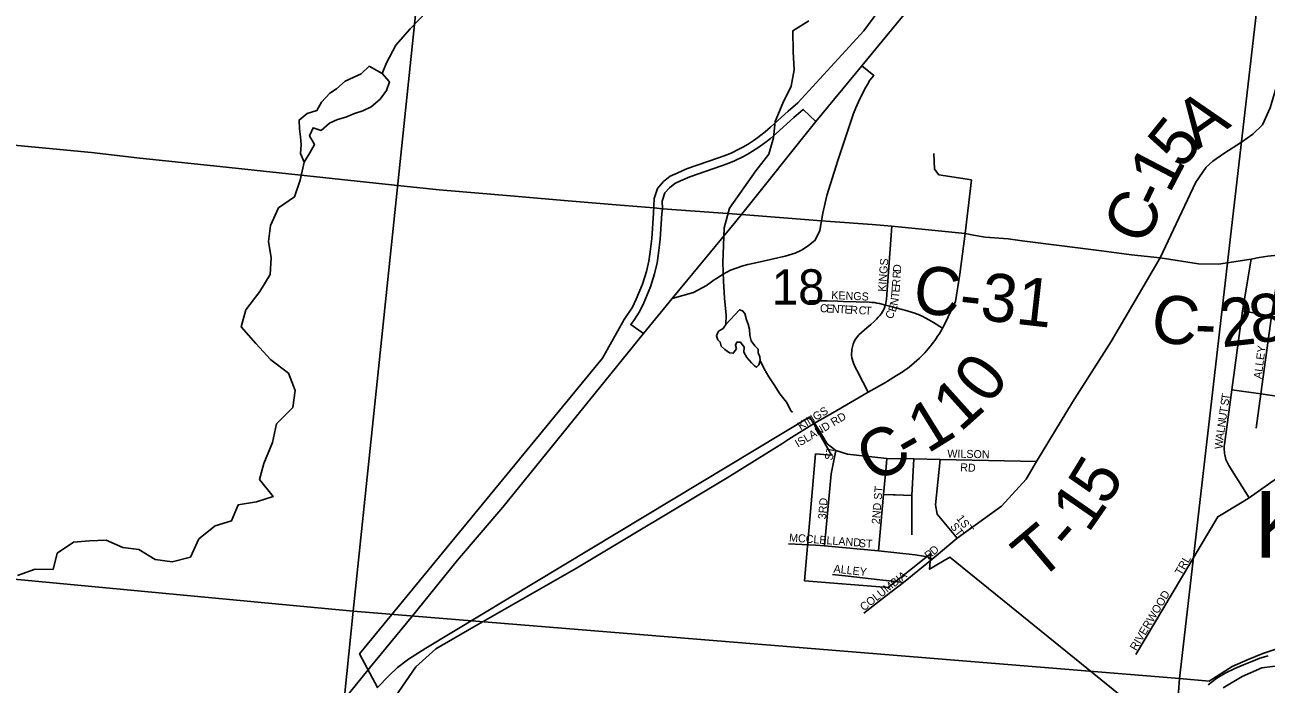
# Model space of a CAD drawing. Extents: x 1310247 to 1664935, y 284496 to 704931.
# Drawn here: x 1465477 to 1473230, y 496402 to 500519 of the extents above; entities that cross this region are included whole.
import ezdxf

# ---------------------------------------------------------------- set-up
doc = ezdxf.new("R2010")
doc.units = 0
for name, color, linetype in [('GM_P_State_Location', 7, 'Continuous'), ('GM_X_Adjacent_County', 7, 'Continuous'), ('GM_X_City_Street', 7, 'Continuous'), ('GM_X_Corporation_Text', 7, 'Continuous'), ('GM_X_County', 7, 'Continuous'), ('GM_X_County_Road_Text', 7, 'Continuous'), ('GM_X_County_Subdivision_Text', 7, 'Continuous'), ('GM_X_Interstate_Route', 7, 'Continuous'), ('GM_X_Interstate_Shield', 7, 'Continuous'), ('GM_X_Major_Lake_Text', 7, 'Continuous'), ('GM_X_Minor_River', 7, 'Continuous'), ('GM_X_Minor_River_Text', 7, 'Continuous'), ('GM_X_Rail_Line', 7, 'Continuous'), ('GM_X_State_Location', 7, 'Continuous'), ('GM_X_State_Shield', 7, 'Continuous'), ('GM_X_Township_Road', 7, 'Continuous'), ('GM_X_Township_Subdivision', 7, 'Continuous'), ('GM_X_Township_Subdivision_Text', 7, 'Continuous'), ('GM_X_Township_Text', 7, 'Continuous'), ('GM_X_US_Location', 7, 'Continuous'), ('GM_X_US_Route', 7, 'Continuous')]:
    doc.layers.add(name, color=color, linetype=linetype)

msp = doc.modelspace()

# ---------------------------------------------------------------- linework, layer by layer
at = {"layer": 'GM_X_Adjacent_County'}
msp.add_lwpolyline([(1472961.7, 496379.6), (1473080.4, 496450.5), (1473202.1, 496503.4), (1473723.4, 496569.4)], dxfattribs=at)
at = {"layer": 'GM_X_City_Street'}
msp.add_lwpolyline([(1473242.9, 496579.5), (1473190.4, 496564.4), (1473139.9, 496543.2), (1473087.3, 496522.1), (1473034.7, 496499), (1472973.9, 496470), (1472921.2, 496438.9), (1472868.2, 496397.7)], dxfattribs=at)
at = {"layer": 'GM_X_Corporation_Text'}
for points in [[(1470451.4, 499294.6), (1470507.6, 499290.7)], [(1470249.4, 497931.4), (1470408.6, 498031.2), (1470522.6, 498097.1)], [(1468281.5, 496759.2), (1468921.9, 497127), (1469864.2, 497689.9), (1470204.2, 497903.1)], [(1470717.1, 496845), (1470858.4, 496954.9), (1470964.4, 497037.3), (1471142.7, 497181.7), (1471167.8, 497202.6)], [(1471090.4, 497201), (1471114.5, 497197.5), (1471142.7, 497181.7)], [(1471167.8, 497202.6), (1471208.2, 497236)], [(1470915.2, 497042.8), (1470964.4, 497037.3)], [(1467746.6, 496260.3), (1467748.8, 496262.9), (1467918, 496509.4), (1468043.4, 496622.5), (1468281.5, 496759.2)]]:
    msp.add_lwpolyline(points, dxfattribs=at)
at = {"layer": 'GM_X_County'}
for points in [[(1462624, 502004.9), (1462644, 502004.5), (1467873.4, 501515.2), (1468013.1, 501500.4), (1467527.6, 496856.8), (1462164.5, 497362.7)], [(1468013.1, 501500.4), (1473211.9, 500981.8), (1472688.4, 496436.9), (1467527.6, 496856.8)], [(1462164.5, 497362.7), (1467527.6, 496856.8), (1466976.4, 491426.5), (1461654.2, 491877.6), (1462139.6, 497115.2)]]:
    msp.add_lwpolyline(points, close=True, dxfattribs=at)
for points in [[(1473314.2, 496628.3), (1473209.5, 496594.4), (1473116.8, 496556.3), (1473017.9, 496512.3), (1472874.1, 496421.2), (1472688.4, 496436.9), (1473211.9, 500981.8), (1475811.3, 500803.7)], [(1466976.4, 491426.5), (1467527.6, 496856.8), (1472688.4, 496436.9), (1472675.1, 496271.2)]]:
    msp.add_lwpolyline(points, dxfattribs=at)
at = {"layer": 'GM_X_County_Road_Text'}
for points in [[(1472568.1, 499064.6), (1472649.8, 499240.4), (1472790.1, 499537), (1472855.5, 499629.3), (1472896.1, 499667.7), (1472965, 499715.1), (1473074.4, 499787.3), (1473146.6, 499835.8), (1473207.5, 499895.7), (1473253.7, 500000.6), (1473298.8, 500148.4), (1473424.6, 500528.7), (1473479.9, 500773.6), (1473508.9, 500967.1), (1473513.6, 500988.6)], [(1471350.3, 499215.1), (1471388.8, 499551.2)], [(1470507.6, 499290.7), (1470769, 499272.4), (1470890.8, 499261.9), (1471350.3, 499215.1), (1471400.8, 499206.6)], [(1470522.6, 498097.1), (1470743.9, 498225), (1470851.1, 498286.7), (1470865.2, 498294.9), (1470921.4, 498328.5), (1470962.4, 498355.2), (1470975.9, 498364.5), (1470989.1, 498373.9), (1471002.1, 498383.8), (1471014.9, 498393.8), (1471063.8, 498436.8), (1471075.4, 498448.2), (1471086.8, 498459.8), (1471097.9, 498471.7), (1471108.8, 498483.8), (1471119.4, 498496.2), (1471139.8, 498521.5), (1471149.7, 498534.5), (1471159.3, 498547.7), (1471168.6, 498561.1), (1471177.7, 498574.6), (1471186.5, 498588.3), (1471195, 498602.2), (1471203.3, 498616.2), (1471208.1, 498625.3), (1471220.4, 498647.5), (1471289.3, 498791.1), (1471317.2, 498962.2), (1471350.3, 499215.1)], [(1471400.8, 499206.6), (1471474.1, 499194.2), (1471617.9, 499181.8), (1471705.3, 499170.6)], [(1474992.9, 499135.9), (1475003.1, 499199.6), (1474594.6, 499171.1), (1474001.4, 499139.2), (1473621.3, 499117.9), (1473504.1, 499101.9), (1473379.2, 499097.9), (1473322.9, 499082.3), (1473239.5, 499075.2), (1473186.2, 499066.4), (1473136.5, 499055.7), (1472932.2, 499023.7), (1472806.1, 499027.3), (1472568.1, 499064.6)], [(1471705.3, 499170.6), (1472200.5, 499107.2), (1472388.7, 499082.3), (1472568.1, 499064.6)], [(1470204.2, 497903.1), (1470249.4, 497931.4)]]:
    msp.add_lwpolyline(points, dxfattribs=at)
at = {"layer": 'GM_X_County_Subdivision_Text'}
for points in [[(1471208.2, 497236), (1471300.6, 497312.6), (1471575.9, 497513.5), (1471729.8, 497681.6), (1471795.3, 497792.2), (1472019.7, 498162.4), (1472261.1, 498541.6), (1472568.1, 499064.6)], [(1470899.2, 497584), (1470912.1, 497583.5), (1471017.5, 497579.5)]]:
    msp.add_lwpolyline(points, dxfattribs=at)
at = {"layer": 'GM_X_Interstate_Shield'}
for points in [[(1466195.7, 499687.3), (1465893.6, 499720.9), (1465607.8, 499749.2), (1465365.4, 499772.5), (1465196.1, 499788.8)], [(1467825.9, 499514.5), (1466695.7, 499634), (1466256.3, 499680.6), (1466195.7, 499687.3)], [(1468088.8, 499487.2), (1468065.5, 499489.2), (1467825.9, 499514.5)], [(1468510.4, 499451.3), (1468088.8, 499487.2)], [(1469195.4, 499393.2), (1468869.6, 499420.7), (1468510.4, 499451.3)], [(1469300.8, 499384.3), (1469195.4, 499393.2)], [(1469406.1, 499375.4), (1469300.8, 499384.3)], [(1469953.7, 499335.3), (1469458.8, 499371), (1469406.1, 499375.4)], [(1470451.4, 499294.6), (1469953.7, 499335.3)], [(1469992.8, 499021.5), (1470042.1, 499033), (1470224.6, 499074.3), (1470287.4, 499092.9), (1470327.3, 499112.8), (1470368.6, 499138.5), (1470412.9, 499174.1), (1470442.8, 499235.1), (1470451.4, 499294.6)], [(1469782.6, 498926.3), (1469796.7, 498936.1), (1469838.1, 498961.8), (1469883.2, 498986.2), (1469962, 499014.3), (1469992.8, 499021.5)], [(1469519.7, 498809.6), (1469653.6, 498847.5), (1469734.6, 498890.8), (1469766.2, 498914.9), (1469782.6, 498926.3)]]:
    msp.add_lwpolyline(points, dxfattribs=at)
at = {"layer": 'GM_X_Major_Lake_Text'}
msp.add_lwpolyline([(1471224.1, 501173.5), (1470716, 500481.6), (1470304, 500031.6), (1470244.1, 499980.4), (1470134.4, 499880.8), (1470099.8, 499850.6), (1470073.5, 499829.5), (1470053.9, 499814.8), (1470025.1, 499794.7), (1469993.8, 499774.5), (1469961.7, 499755.7), (1469936.6, 499742.1), (1469887.2, 499718.3), (1469844.8, 499700.6), (1469810.1, 499687.9), (1469609.9, 499618.9), (1469550.3, 499592.9), (1469508, 499574.8), (1469466.5, 499540.4), (1469427.8, 499497.9), (1469407.2, 499434.3), (1469403.1, 499343.9), (1469393.1, 499185.1), (1469383.1, 499101.1), (1469373.3, 499043), (1469358.6, 498978.4), (1469335, 498900.6), (1469294.6, 498805.6), (1469271.5, 498757.1), (1469219.2, 498680.1), (1469084.8, 498437.2), (1467567.1, 496591.3), (1467679.5, 496380.6), (1467749.4, 496452.9), (1467805.3, 496505.1), (1467872.1, 496558.2), (1467981.6, 496627.1), (1470380.1, 498071.2), (1470514.4, 497831.5), (1470415.8, 497840.1), (1470346.4, 497047.1), (1470868.9, 497004.6), (1471136.2, 497218.8), (1471127, 497120), (1471253.3, 497194.9), (1472603.1, 496101.8)], dxfattribs=at)
at = {"layer": 'GM_X_Minor_River'}
for points in [[(1467423.8, 500119.2), (1467381.1, 500091.9), (1467329.9, 500036.6), (1467300.9, 499985), (1467240.3, 499966), (1467189.4, 499924.8), (1467192.4, 499870.5), (1467199.5, 499820.1), (1467202.6, 499769.9), (1467197.6, 499715.7), (1467220.7, 499661.1), (1467255.9, 499720.7), (1467285, 499772.3), (1467255.8, 499825.1), (1467276.8, 499876.9), (1467328.7, 499859.9), (1467379.7, 499905.1), (1467430.3, 499928.3), (1467480.8, 499943.4), (1467535.4, 499964.5), (1467587.9, 499981.6), (1467640.5, 500006.7), (1467695.6, 500055.9), (1467736.7, 500109.3), (1467753.8, 500163.2), (1467708.5, 500214.3), (1467627.1, 500260)], [(1467627.1, 500260), (1467578, 500212.7), (1467527.4, 500189.6), (1467476.8, 500166.4), (1467423.8, 500119.2)], [(1470057.5, 498471), (1470055.9, 498493.1), (1470036.2, 498515.6), (1470012.7, 498546.2), (1470005.3, 498578.4), (1470002, 498618.7), (1469994.5, 498650.9), (1469985, 498677.2), (1469973.6, 498715.6), (1469959.9, 498733.9), (1469940, 498740.3), (1469854, 498647.6)], [(1469854, 498647.6), (1469837.5, 498623.8), (1469809.1, 498606.2), (1469796.5, 498576.3), (1469804.1, 498552.1), (1469819.9, 498537.7), (1469825.4, 498513.5), (1469849.1, 498491), (1469876.9, 498470.4), (1469900.9, 498467.9), (1469921.5, 498495.6), (1469915.9, 498517.8), (1469924.2, 498537.8), (1469946.3, 498537.4), (1469969.9, 498506.8), (1469967.3, 498474.7), (1469986.7, 498442.2), (1470014.2, 498407.5), (1470034, 498389.1), (1470045.8, 498380.8), (1470060.2, 498396.6), (1470068.7, 498422.6), (1470067.1, 498446.7), (1470057.5, 498471)]]:
    msp.add_lwpolyline(points, dxfattribs=at)
at = {"layer": 'GM_X_Minor_River_Text'}
for points in [[(1467986.5, 500600.3), (1467884.2, 500494.1), (1467793.9, 500391.9), (1467735.8, 500280.8), (1467708.5, 500214.3)], [(1470374.2, 500544.2), (1470273.8, 500482), (1470275.8, 500351.7), (1470281.8, 500237.5), (1470263.8, 500135.3), (1470211.6, 500031), (1470163.4, 499914.8), (1470153.4, 499812.5), (1470123.3, 499712.3), (1470043, 499608.1), (1469878.5, 499373.6), (1469844.4, 499251.3), (1469840.4, 499141.1), (1469836.3, 499034.8), (1469840.3, 498918.6), (1469846.4, 498812.3), (1469856.4, 498706.1), (1469854, 498647.6)], [(1467220.7, 499661.1), (1467195.9, 499550), (1467161.8, 499445.8), (1467061.5, 499375.6), (1467011.3, 499265.4), (1466999.3, 499165.2), (1467015.3, 499065), (1467009.3, 498960.7), (1466945.1, 498854.5), (1466856.8, 498740.2), (1466828.7, 498634), (1466919, 498529.8), (1467013.3, 498427.5), (1467123.6, 498343.3), (1467165.8, 498235.1), (1467149.7, 498128.9), (1467049.4, 498026.6), (1467023.3, 497910.4), (1466969.1, 497780.1), (1466943, 497679.9), (1467027.3, 497573.6), (1466922.9, 497539.6), (1466808.6, 497521.5), (1466768.4, 497421.3), (1466666.1, 497391.2), (1466563.8, 497309.1), (1466511.6, 497194.8), (1466397.2, 497166.8), (1466290.9, 497180.8), (1466188.6, 497242.9), (1466088.3, 497255), (1465985.9, 497301.1), (1465881.6, 497297.1), (1465781.3, 497289), (1465679, 497218.9), (1465652.9, 497118.7), (1465542.5, 497120.7), (1465432.2, 497080.6)], [(1470068.7, 498422.6), (1470093.9, 498371.9), (1470123.1, 498321.1), (1470156.2, 498270.3), (1470191.4, 498215.4), (1470234.6, 498162.4), (1470263.7, 498107.6), (1470271.6, 498101.4)]]:
    msp.add_lwpolyline(points, dxfattribs=at)
at = {"layer": 'GM_X_State_Location'}
for points in [[(1470743.9, 498225), (1470709.8, 498290.8), (1470672.7, 498362.4), (1470665.4, 498377.1), (1470658.3, 498392), (1470652, 498407.2), (1470642.6, 498439.2), (1470640.7, 498456.5), (1470642, 498491.3), (1470645.2, 498508.5), (1470650, 498525.3), (1470656.5, 498541.4), (1470664.6, 498556.7), (1470685.7, 498583.4), (1470701.8, 498597.4), (1470735, 498626.5), (1470747.4, 498637.1), (1470759.8, 498647.8), (1470784.3, 498669.6), (1470796, 498680.9), (1470807.1, 498692.6), (1470817.5, 498704.7), (1470827, 498717.4), (1470835.5, 498730.7), (1470842.8, 498744.7), (1470848.5, 498759.4), (1470851.3, 498769.1), (1470858.2, 498806.1), (1470890.8, 499261.9)], [(1473122.9, 497565.4), (1472996.5, 497767.6), (1472989.9, 497779.4), (1472983.8, 497792.2), (1472978.6, 497805.5), (1472975.5, 497815), (1472971, 497833.6), (1472969.5, 497842.6), (1472968.3, 497852.7), (1472967.5, 497865.7), (1472967.4, 497875.7), (1472967.9, 497886.4), (1472969.2, 497898.3), (1473014.4, 498239.4), (1473081.5, 498732.9), (1473136.5, 499055.7)], [(1473322.9, 499082.3), (1473262.1, 498700.5), (1473196.3, 498214.9), (1473166, 498001)], [(1470373.5, 498796.6), (1470488.2, 498794.8), (1470553.8, 498793.2), (1470586.7, 498792.5), (1470750.2, 498787.6), (1470766.4, 498786.2), (1470782.5, 498784.2), (1470798.5, 498781.5), (1470814.4, 498778.4), (1470851.3, 498769.1), (1470877.8, 498762.4), (1470957, 498741), (1470972.8, 498736.6), (1471035.3, 498717.7), (1471050.6, 498712.3), (1471058.1, 498709.3), (1471065.6, 498706.3), (1471080.4, 498699.8), (1471123.2, 498676.6), (1471137.2, 498668.1), (1471151, 498659.4), (1471208.1, 498625.3)], [(1474874.8, 498485.1), (1474501.2, 498523.3), (1474340.8, 498553.6), (1474130.4, 498578.6), (1474032.4, 498596.4), (1473955.7, 498610.7), (1473788.2, 498626.7), (1473606.3, 498648.1), (1473435.2, 498671.3), (1473335.4, 498685.6), (1473262.1, 498700.5), (1473081.5, 498732.9)], [(1473014.4, 498239.4), (1473196.3, 498214.9), (1473365.7, 498190), (1473584.9, 498163.2), (1473691.9, 498144)], [(1470408.6, 498031.2), (1470453.7, 497958.1), (1470488.7, 497902.8), (1470541.7, 497861), (1470615, 497838.5), (1470860.4, 497811.4), (1471028.2, 497808.6), (1471194, 497805.8), (1471795.3, 497792.2)], [(1470472.1, 497266.4), (1470512.7, 497715.5), (1470541.7, 497861)], [(1470855.6, 497759), (1470860.4, 497811.4)], [(1471017.5, 497579.5), (1471028.2, 497808.6)], [(1471300.6, 497312.6), (1471174.9, 497463.2), (1471164.5, 497521.7), (1471194, 497805.8)], [(1470808.2, 497234.8), (1470840, 497586.3), (1470855.6, 497759)], [(1472415.9, 496587), (1472928, 497446.9), (1473089.3, 497543.8), (1473122.9, 497565.4), (1473328.5, 497711), (1473441.3, 497742.6), (1473558.6, 497756.1), (1474170, 497787.7)], [(1470840, 497586.3), (1470899.2, 497584)], [(1470245.6, 497278.2), (1470415.1, 497269.3)], [(1470415.1, 497269.3), (1470472.1, 497266.4), (1470808.2, 497234.8), (1471036.7, 497208.8), (1471090.4, 497201)], [(1470521.3, 497087.2), (1470619.8, 497076.1)], [(1470619.8, 497076.1), (1470816.7, 497053.9)], [(1470816.7, 497053.9), (1470915.2, 497042.8)]]:
    msp.add_lwpolyline(points, dxfattribs=at)
at = {"layer": 'GM_X_State_Shield'}
for points in [[(1469917.5, 499291.5), (1469953.7, 499335.3), (1470416.9, 499915.3), (1470703.6, 500262.8), (1471348.5, 501044.9)], [(1469519.7, 498809.6), (1469917.5, 499291.5)], [(1467619.7, 496489.3), (1467636.5, 496510), (1467889.2, 496818.4), (1468179.4, 497176.3), (1468462.2, 497507.2), (1469340.8, 498591.2), (1469519.7, 498809.6)], [(1464699.8, 492304.9), (1464709.6, 492327.3), (1464829.9, 492563.4), (1464966.8, 492825.1), (1465124.7, 493119.9), (1465260.1, 493374.1), (1465395.5, 493607.2), (1465548.9, 493849.4), (1465706.8, 494072), (1465840.7, 494263), (1466015.1, 494506.6), (1466222.7, 494778.9), (1466425.7, 495024), (1466696.5, 495363.9), (1466899.5, 495604.6), (1467161.2, 495929.5), (1467406.4, 496227.3), (1467619.7, 496489.3)]]:
    msp.add_lwpolyline(points, dxfattribs=at)
at = {"layer": 'GM_X_Township_Subdivision_Text'}
msp.add_lwpolyline([(1471016.6, 497334.2), (1471017.5, 497579.5)], dxfattribs=at)
at = {"layer": 'GM_X_Township_Text'}
msp.add_lwpolyline([(1471388.8, 499551.2), (1471184.6, 499583.2), (1471157.9, 499616.9), (1471154.4, 499716.4)], dxfattribs=at)
at = {"layer": 'GM_X_US_Route'}
for points in [[(1470451.4, 499294.6), (1470459.9, 499343.9), (1470486, 499453.4), (1470555.2, 499672.9), (1470652.8, 499965.7), (1470667, 500001.7), (1470683.2, 500039), (1470695.2, 500064.4), (1470711.6, 500097), (1470723.7, 500119.5), (1470739.4, 500147), (1470755, 500172.9), (1470778.3, 500203.5), (1470703.6, 500262.8)], [(1470416.9, 499915.3), (1470338.3, 499991.4), (1470279, 499940.8), (1470169.5, 499841.4), (1470133.7, 499810.1), (1470105.8, 499787.8), (1470084.9, 499772.1), (1470054.6, 499750.9), (1470021.5, 499729.5), (1469987.6, 499709.7), (1469960.7, 499695.1), (1469908.8, 499670.1), (1469864.1, 499651.4), (1469827.8, 499638.1), (1469629.1, 499569.7), (1469571.3, 499544.4), (1469535.8, 499529.3), (1469503, 499502.2), (1469474.5, 499470.8), (1469457.4, 499418), (1469458.8, 499371)], [(1469458.8, 499371), (1469455.8, 499340.6), (1469445.7, 499180.3), (1469435.4, 499093.6), (1469425.1, 499032.7), (1469409.6, 498964.9), (1469384.8, 498882.5), (1469342.7, 498783.9), (1469317.8, 498731.5), (1469280.9, 498673.2), (1469260.8, 498647.5), (1469340.8, 498591.2)]]:
    msp.add_lwpolyline(points, dxfattribs=at)

# ---------------------------------------------------------------- texts
at = {"layer": 'GM_P_State_Location'}
for s, rotation, p in [('KINGS', 85.9166, (1470854.5, 498851.2)), ('R', 85.91611, (1470945.4, 498934.6)), ('D', 85.90971, (1470948.2, 498974.1)), ('E', 85.69577, (1470939, 498846.6)), ('R', 85.90234, (1470941.6, 498881.9)), ('KENGS', 357.50507, (1470512.6, 498807.2)), ('N', 79.95509, (1470927.4, 498762.8)), ('T', 84.7719, (1470935.7, 498810.7)), ('C', 356.86597, (1470441.6, 498725.7)), ('E', 356.85654, (1470481.2, 498723.5)), ('N', 356.87403, (1470516.4, 498721.6)), ('T', 356.85654, (1470560.3, 498719.2)), ('E', 356.86055, (1470595.4, 498717.3)), ('R', 356.86757, (1470630.6, 498715.3)), ('C', 356.96227, (1470683.4, 498712.4)), ('T', 357.47996, (1470723.4, 498710.3)), ('C', 58.14907, (1470888.2, 498676.4)), ('E', 71.91339, (1470914.6, 498721.9)), ('ALLEY', 82.56818, (1473200.3, 498306.1)), ('S', 81.55115, (1472992.8, 498137.8)), ('T', 81.52597, (1472998, 498172.7)), ('T', 81.55115, (1472985.7, 498089.9)), ('N', 81.55682, (1472972.8, 498002.9)), ('U', 81.53299, (1472979.2, 498046.4)), ('A', 82.03991, (1472961.5, 497924.6)), ('L', 81.52597, (1472967.6, 497968)), ('ST', 78.69566, (1470520.2, 497796.4)), ('W', 85.9611, (1472957.6, 497868.4)), ('WILSON', 358.93969, (1471238, 497817.2)), ('RD', 356.98842, (1471317.5, 497732.2)), ('2ND ST', 85.13322, (1470814.9, 497399.4)), ('3RD', 85.59486, (1470480.5, 497430.1)), ('ST', 307.56291, (1471253.6, 497386.3)), ('1ST', 307.87247, (1471292, 497435.8)), ('MCCLELLAND', 355.78599, (1470248.6, 497293.5)), ('ST', 356.42537, (1470684, 497258.4)), ('TRL', 60.52191, (1472699.3, 497077.6)), ('ALLEY', 353.79543, (1470526, 497099.3)), ('RIVERWOOD', 59.49992, (1472417.7, 496607))]:
    msp.add_text(s, height=50, rotation=rotation, dxfattribs=at).set_placement(p)
at = {"layer": 'GM_X_Interstate_Route'}
msp.add_text('Kings', height=417, rotation=0.00001, dxfattribs=at).set_placement((1473156.2, 497191.5))
at = {"layer": 'GM_X_Rail_Line'}
for s, rotation, p in [('KINGS', 31.42932, (1470321.8, 497987.2)), ('ISLAND RD', 30.6979, (1470305, 497878.6)), ('D', 42.39259, (1471155.2, 497204.7)), ('R', 35.73812, (1471118.2, 497177.6)), ('COLUMBIA', 38.41725, (1470717.2, 496856))]:
    msp.add_text(s, height=50, rotation=rotation, dxfattribs=at).set_placement(p)
at = {"layer": 'GM_X_Township_Road'}
for s, rotation, p in [('A', 35.20361, (1472800.8, 499736.2)), ('5', 51.06782, (1472701.5, 499608.5)), ('1', 62.40165, (1472625.2, 499459.2)), ('-', 64.62009, (1472574.2, 499351.6)), ('C', 64.93771, (1472470.8, 499130.5)), ('C-31', 353.62314, (1471016.2, 498724.3)), ('C', 350.38112, (1472495.6, 498553.3)), ('2', 6.5463, (1472953.7, 498504.6)), ('8', 7.66039, (1473143.6, 498526.5)), ('-', 357.64489, (1472779.8, 498507.8)), ('0', 52.45504, (1471496.2, 498137.7)), ('1', 41.88075, (1471317.6, 497970.1)), ('1', 31.81048, (1471114.5, 497838.2)), ('C', 29.55463, (1470782, 497649.1)), ('-', 29.64644, (1470996.8, 497770.9))]:
    msp.add_text(s, height=300, rotation=rotation, dxfattribs=at).set_placement(p)
at = {"layer": 'GM_X_Township_Subdivision'}
for s, rotation, p in [('5', 58.53692, (1472232.8, 497505.9)), ('1', 55.34736, (1472117.8, 497338.6)), ('T', 40.17596, (1471807, 497037.3)), ('-', 48.71106, (1472013.2, 497216.2))]:
    msp.add_text(s, height=300, rotation=rotation, dxfattribs=at).set_placement(p)
at = {"layer": 'GM_X_US_Location'}
msp.add_text('18', height=221, rotation=0.00001, dxfattribs=at).set_placement((1470142.2, 498771.7))

doc.saveas('drawing.dxf')
